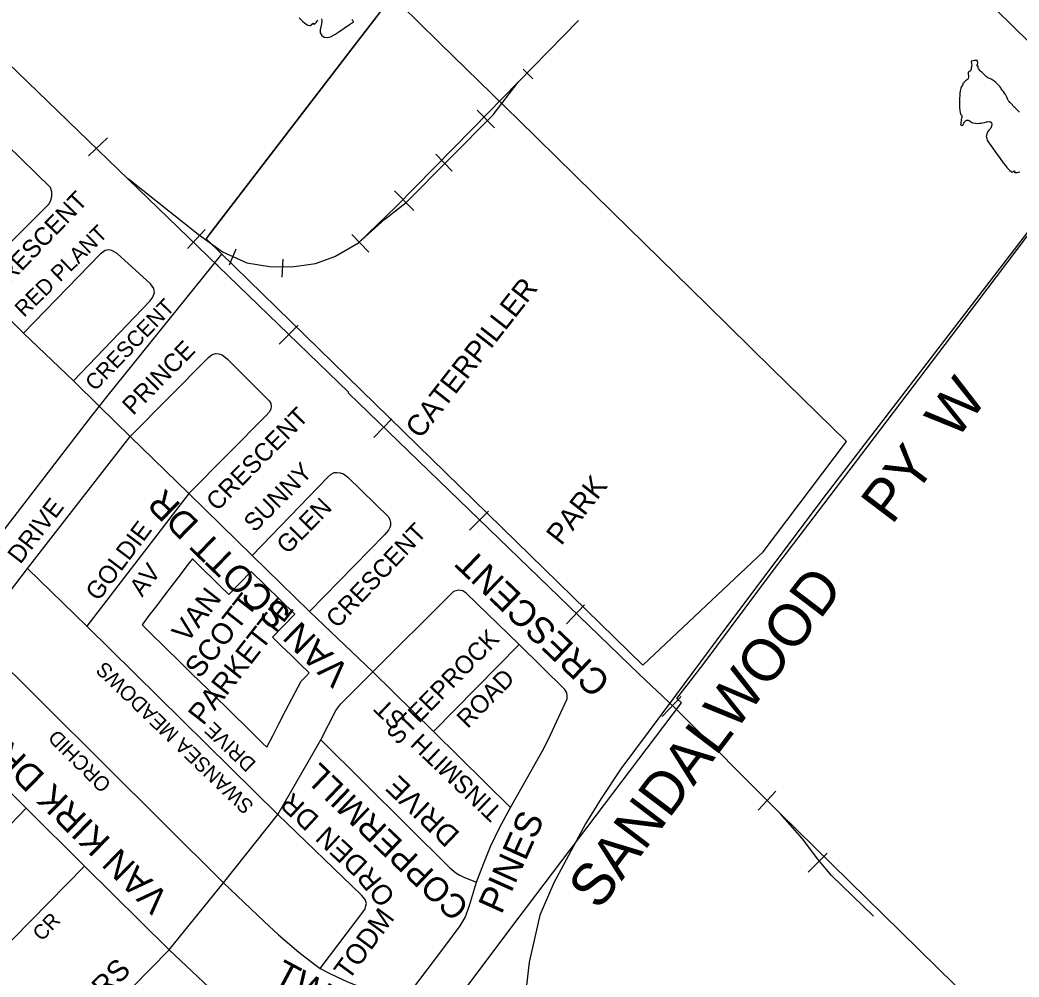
# Model space of a CAD drawing. Extents: x 586326 to 623965, y 4819854 to 4857850.
# Drawn here: x 595381 to 596330, y 4840414 to 4841324 of the extents above; entities that cross this region are included whole.
import ezdxf

# ---------------------------------------------------------------- set-up
doc = ezdxf.new("R2010")
doc.units = 0
for name, color, linetype in [('Lots_Concessions', 7, 'Continuous'), ('Major Rds and Hwys', 7, 'Continuous'), ('Major Rds Lbls', 7, 'Continuous'), ('Minor Rd Lbls', 7, 'Continuous'), ('Minor Rds', 7, 'Continuous'), ('Park Lbls', 7, 'Continuous'), ('Park Outlines', 7, 'Continuous'), ('Proposed Secondary Rds', 7, 'Continuous'), ('Railways_lbls', 7, 'Continuous'), ('Secondary Rds Lbls', 7, 'Continuous'), ('SWM Ponds', 7, 'Continuous')]:
    doc.layers.add(name, color=color, linetype=linetype)

msp = doc.modelspace()

# ---------------------------------------------------------------- linework, layer by layer
at = {"layer": 'Lots_Concessions'}
for p, q in [((595695.6, 4841295.43), (595973.92, 4841658.3)), ((595563.93, 4841123.77), (595695.6, 4841295.43)), ((595558.03, 4841116.07), (595563.93, 4841123.77)), ((596290.21, 4841055.32), (596347.25, 4841130.51)), ((595558.03, 4841116.07), (595573.12, 4841101.37)), ((595463.96, 4840965.9), (595573.12, 4841101.37)), ((595569.36, 4841090.58), (595565.74, 4841094.03)), ((596144.89, 4840863.77), (596290.21, 4841055.32)), ((595456.71, 4840956.9), (595463.96, 4840965.9)), ((595449.65, 4840947.73), (595456.71, 4840956.9)), ((595355.33, 4840825.3), (595449.65, 4840947.73)), ((596096.28, 4840799.71), (596144.89, 4840863.77)), ((596030.45, 4840711.36), (596096.28, 4840799.71)), ((596005.44, 4840679.23), (596030.45, 4840711.36)), ((596009.61, 4840675.16), (596005.44, 4840679.23)), ((595854.63, 4840469.88), (596009.61, 4840675.16)), ((595797.17, 4840393.76), (595854.63, 4840469.88))]:
    msp.add_line(p, q, dxfattribs=at)
at = {"layer": 'Major Rds and Hwys'}
for points in [[(596418.33, 4841226.44), (596136.79, 4841502.49), (595941.67, 4841689.26)], [(596418.33, 4841226.44), (596147.04, 4840873.49), (596051.58, 4840746.05), (596004.1, 4840682.13)], [(596004.1, 4840682.13), (595952.16, 4840612.14), (595933.34, 4840584), (595918.58, 4840560.05), (595888.6, 4840503.81), (595875.31, 4840473.13), (595864.9, 4840428.44), (595859.79, 4840381.34), (595858.21, 4840343.74), (595856.64, 4840306.14)]]:
    msp.add_lwpolyline(points, dxfattribs=at)
at = {"layer": 'Minor Rds'}
for points in [[(595334.97, 4841075.09), (595408.95, 4841149.3), (595410.72, 4841152.91), (595411.7, 4841156.29), (595411.57, 4841160.74), (595410.34, 4841164.74), (595368.77, 4841205.5)], [(595432.04, 4840981.06), (595504.81, 4841056.92), (595507.57, 4841060.72), (595509.21, 4841065.18), (595508.41, 4841068.89), (595505.23, 4841073.22), (595473.78, 4841102.05), (595468.54, 4841105.1), (595465.51, 4841105.69), (595462.07, 4841104.9), (595457.55, 4841101.47), (595384.65, 4841026.37)], [(595334.97, 4841075.09), (595384.65, 4841026.37)], [(595384.65, 4841026.37), (595432.04, 4840981.06)], [(595486.08, 4840928.33), (595560.28, 4841003.15), (595563.95, 4841006.01), (595566.94, 4841006.95), (595570.19, 4841006.66), (595573.53, 4841005.69), (595578.51, 4841001.59), (595617.9, 4840962.21), (595619.63, 4840959.52), (595620.06, 4840956.85), (595619.53, 4840954.25), (595617.97, 4840951.3), (595615.37, 4840948.4), (595541.8, 4840874.04)], [(595486.08, 4840928.33), (595456.91, 4840956.67), (595432.04, 4840981.06)], [(595388.57, 4840802.86), (595486.08, 4840928.33)], [(595541.8, 4840874.04), (595486.08, 4840928.33)], [(595602, 4840815.11), (595673.86, 4840889.42), (595676.78, 4840892.45), (595679.79, 4840894.04), (595682.39, 4840894.06), (595685.49, 4840893.67), (595688.6, 4840892.6), (595692.79, 4840889.6), (595731.28, 4840851.7), (595732.75, 4840848.96), (595733.41, 4840846.49), (595733.31, 4840843.69), (595732.72, 4840841.63), (595731.51, 4840839.26), (595727.6, 4840834.81), (595656.35, 4840761.94)], [(595541.8, 4840874.04), (595444.91, 4840747.9)], [(595602, 4840815.11), (595541.8, 4840874.04)], [(595656.35, 4840761.94), (595602, 4840815.11)], [(595574.76, 4840504.01), (595346.22, 4840730.76), (595343.97, 4840733.89), (595343.17, 4840736.17), (595343, 4840738.54), (595343.06, 4840741.01), (595343.91, 4840743.67), (595345.1, 4840746.12), (595388.57, 4840802.86)], [(595388.57, 4840802.86), (595444.91, 4840747.9)], [(595855.64, 4840730.57), (595805.22, 4840779.29), (595802.08, 4840781.44), (595797.71, 4840782.07), (595793.2, 4840780.86), (595789.64, 4840777.43), (595716.39, 4840704.51)], [(595716.39, 4840704.51), (595656.35, 4840761.94)], [(595444.91, 4840747.9), (595626.27, 4840568.74)], [(595774.06, 4840647.72), (595855.64, 4840730.57)], [(595847.23, 4840575.55), (595877.57, 4840629.36), (595883.45, 4840640.57), (595901.07, 4840678.75), (595901.1, 4840681.81), (595900.65, 4840684.52), (595899.03, 4840687.84), (595855.64, 4840730.57)], [(595667.05, 4840639.82), (595681.36, 4840667.77), (595686, 4840674.08), (595716.39, 4840704.51)], [(595716.39, 4840704.51), (595774.06, 4840647.72)], [(595774.06, 4840647.72), (595847.23, 4840575.55)], [(595626.27, 4840568.74), (595667.05, 4840639.82)], [(595667.05, 4840639.82), (595789.61, 4840518.22), (595795.21, 4840513.33), (595799, 4840511.19), (595803.44, 4840508.86), (595815.04, 4840504.52)], [(595295.48, 4840479.45), (595387.09, 4840574.86)], [(595815.04, 4840504.52), (595822.03, 4840522.66), (595828.33, 4840538.48), (595836.83, 4840556.06), (595847.23, 4840575.55)], [(595574.76, 4840504.01), (595626.27, 4840568.74)], [(595666.59, 4840422.5), (595709.06, 4840478.56), (595710.4, 4840484.33), (595709.26, 4840488.15), (595705.8, 4840492.16), (595626.27, 4840568.74)], [(595295.48, 4840479.45), (595339.4, 4840435.61), (595343.55, 4840431.61), (595346.62, 4840430.01), (595349.18, 4840429.96), (595351.6, 4840430.29), (595354.7, 4840431.4), (595357.23, 4840432.89), (595442.7, 4840519.79)], [(595523.18, 4840440.39), (595574.76, 4840504.01)], [(595574.76, 4840504.01), (595613.14, 4840467.05), (595626.75, 4840454.43), (595646.27, 4840437.99), (595658.79, 4840428.22), (595666.59, 4840422.5)], [(595666.59, 4840422.5), (595675.78, 4840417.82), (595692.59, 4840409.84), (595705.28, 4840404.77), (595739.81, 4840394.83), (595744.48, 4840395.29), (595749.18, 4840397.36), (595752.38, 4840400.41), (595785.04, 4840443.26), (595799.54, 4840463.06), (595804.13, 4840470.85), (595808.42, 4840482.3), (595815.04, 4840504.52)], [(595383.41, 4840297.88), (595523.18, 4840440.39)]]:
    msp.add_lwpolyline(points, dxfattribs=at)
at = {"layer": 'Park Outlines'}
for points in [[(595734.92, 4841346.69), (595728.37, 4841338.15), (595719.93, 4841327.16), (595696.57, 4841296.7), (595695.59, 4841295.43), (595563.92, 4841123.77), (595558.02, 4841116.08), (595973.13, 4840710.77), (596087.27, 4840818.62), (596166.35, 4840923.5), (596095.91, 4840992.6), (596034.06, 4841053.27), (595944.09, 4841141.52), (595854.76, 4841229.14), (595843.86, 4841239.84), (595829.58, 4841253.84), (595780.91, 4841301.58), (595758.44, 4841323.62)], [(595557.55, 4840799.67), (595553.5, 4840803.64), (595545.04, 4840811.9), (595540.83, 4840806.39), (595533.43, 4840796.7), (595526.03, 4840787), (595518.63, 4840777.31), (595511.23, 4840767.61), (595503.83, 4840757.91), (595497.22, 4840749.25), (595506.95, 4840739.69), (595509.74, 4840736.95), (595514.48, 4840732.3), (595522.01, 4840724.9), (595529.54, 4840717.5), (595537.07, 4840710.11), (595544.59, 4840702.71), (595552.12, 4840695.31), (595559.65, 4840687.91), (595568.35, 4840679.37), (595577.04, 4840670.82), (595585.74, 4840662.28), (595594.44, 4840653.73), (595603.14, 4840645.19), (595611.83, 4840636.64), (595615.71, 4840632.83), (595621.69, 4840644.33), (595627.67, 4840655.84), (595633.65, 4840667.34), (595639.63, 4840678.84), (595645.61, 4840690.34), (595648.32, 4840695.55), (595653.06, 4840700.4), (595656.04, 4840703.45), (595647.31, 4840711.97), (595638.59, 4840720.5), (595629.87, 4840729.02), (595621.14, 4840737.54), (595642.45, 4840759.35), (595600.96, 4840799.89), (595579.65, 4840778.08), (595570.93, 4840786.6), (595562.21, 4840795.13)]]:
    msp.add_lwpolyline(points, close=True, dxfattribs=at)
at = {"layer": 'Proposed Secondary Rds'}
for points in [[(595387.09, 4840574.86), (595337.64, 4840624.06)], [(595442.7, 4840519.79), (595387.09, 4840574.86)], [(595523.18, 4840440.39), (595442.7, 4840519.79)], [(595616.48, 4840357.32), (595583.02, 4840383.7), (595523.18, 4840440.39)]]:
    msp.add_lwpolyline(points, dxfattribs=at)
at = {"layer": 'Railways_lbls'}
for p, q in [((595811.04, 4841220.48), (595911.98, 4841323.5)), ((595859.46, 4841277.3), (595868.45, 4841268.01)), ((595830.7, 4841233.78), (595854.51, 4841264.93)), ((595815.59, 4841238.44), (595832.03, 4841221.46)), ((595748.07, 4841150.57), (595830.7, 4841233.78)), ((595738.53, 4841146.85), (595811.04, 4841220.48)), ((595464.48, 4841212.1), (595446.48, 4841195.1)), ((595776.23, 4841196.57), (595792.01, 4841180.25)), ((595483.99, 4841173.27), (595550.6, 4841120.65)), ((595737.23, 4841161.71), (595755.3, 4841143.03)), ((595727.96, 4841134.89), (595748.07, 4841150.57)), ((595702.87, 4841112.39), (595738.53, 4841146.85)), ((595702.87, 4841112.39), (595727.96, 4841134.89)), ((595557.38, 4841125.02), (595540.38, 4841107.02)), ((595550.6, 4841120.65), (595573.82, 4841103.66)), ((595696.55, 4841120.08), (595712.59, 4841103.5)), ((595573.82, 4841103.66), (595596.89, 4841093.16)), ((595586.32, 4841106.33), (595580.15, 4841090.95)), ((595680.35, 4841099.16), (595702.87, 4841112.39)), ((595630.85, 4841096.78), (595630.2, 4841079.65)), ((595662.14, 4841092.62), (595680.35, 4841099.16)), ((595596.89, 4841093.16), (595618.46, 4841089.63)), ((595618.46, 4841089.63), (595639.51, 4841089.36)), ((595639.51, 4841089.36), (595662.14, 4841092.62)), ((595645.48, 4841034.1), (595627.48, 4841016.1)), ((595734.48, 4840945.1), (595717.48, 4840927.1)), ((595826.48, 4840857.1), (595808.48, 4840839.1)), ((595917.48, 4840768.1), (595900.48, 4840750.1)), ((596009.48, 4840681.1), (595991.48, 4840662.1)), ((596099.48, 4840591.1), (596082.48, 4840573.1)), ((596124.66, 4840545.67), (596103.52, 4840569.79)), ((596139.25, 4840526.48), (596124.66, 4840545.67)), ((596148.08, 4840532.02), (596130.08, 4840514.02)), ((596147.28, 4840516.8), (596139.25, 4840526.48)), ((596152.37, 4840511.03), (596147.28, 4840516.8)), ((596192.25, 4840472.27), (596152.37, 4840511.03))]:
    msp.add_line(p, q, dxfattribs=at)
msp.add_lwpolyline([(596407.44, 4840270.33), (596407.44, 4840271.33), (596218.15, 4840457.44), (596103.52, 4840569.79), (596003.44, 4840670.33), (595969.44, 4840702.33), (595693.44, 4840969.33), (595693.44, 4840970.33), (595341.03, 4841310.9), (595337.29, 4841314.27), (595115.39, 4841532.57), (595087.41, 4841560.39), (594920.83, 4841724.72), (594904.79, 4841740.83), (594761.23, 4841880.8), (594503.86, 4842130.49), (594208.29, 4842425.47)], dxfattribs=at)
at = {"layer": 'SWM Ponds'}
for points in [[(595646.5, 4841326.29), (595650.03, 4841322.77), (595653.02, 4841320.05), (595654.71, 4841319.27), (595656.33, 4841318.99), (595657.62, 4841318.98), (595657.77, 4841319.47), (595659.74, 4841321.1), (595660.83, 4841319.76), (595661.35, 4841320.42), (595662.13, 4841321.04), (595663.09, 4841321.97), (595663.74, 4841322.99), (595664.39, 4841324.32)], [(595667.83, 4841325.3), (595668.01, 4841323.17), (595667.83, 4841320.41), (595667.06, 4841317.65), (595666.37, 4841314.82), (595666.46, 4841311.99), (595668, 4841309.26), (595670.16, 4841307.73), (595673.2, 4841307.5), (595676.3, 4841308.13), (595680.49, 4841310.37), (595684.3, 4841312.9), (595689.31, 4841316.17), (595694.2, 4841319.69), (595698.08, 4841322.32), (595697.71, 4841323.22), (595696.67, 4841324.42)], [(596330.9, 4841236.38), (596329.12, 4841237.96), (596327.7, 4841239.51), (596327.13, 4841240.19), (596326.28, 4841240.81), (596325.57, 4841241.5), (596324.91, 4841242.31), (596324.04, 4841243.33), (596323.22, 4841244.3), (596322.91, 4841244.83), (596322.39, 4841245.33), (596321.72, 4841245.75), (596320.88, 4841246.7), (596320.38, 4841247.33), (596320.12, 4841247.92), (596319.57, 4841249.3), (596318.91, 4841250.78), (596318.19, 4841252), (596317.41, 4841253.33), (596316.61, 4841254.58), (596315.61, 4841255.98), (596314.5, 4841257.32), (596313.44, 4841258.78), (596313.04, 4841259.61), (596312.17, 4841260.82), (596311.15, 4841261.9), (596310.45, 4841262.54), (596309.25, 4841263.58), (596308.27, 4841264.58), (596306.86, 4841265.78), (596305.38, 4841266.94), (596303.95, 4841267.87), (596302.36, 4841268.53), (596301.48, 4841268.93), (596300.59, 4841268.96), (596299.09, 4841270.22), (596297.16, 4841272.4), (596295.33, 4841274.03), (596294.39, 4841274.91), (596293.38, 4841275.88), (596292.75, 4841276.67), (596291.98, 4841277.89), (596291.62, 4841278.6), (596291.48, 4841279.09), (596291.45, 4841280.21), (596290.76, 4841280.11), (596290.71, 4841281.7), (596290.99, 4841281.82), (596291.11, 4841283.2), (596290.95, 4841284.53), (596290.56, 4841285.74), (596290.08, 4841285.73), (596289.28, 4841285.64), (596287.99, 4841285.45), (596286.77, 4841285.3), (596284.92, 4841285.07), (596285.22, 4841282.4), (596285.42, 4841281), (596285.19, 4841279.6), (596285.06, 4841278.51), (596284.83, 4841277.3), (596284.52, 4841276.3), (596284.16, 4841275.72), (596283.65, 4841275.31), (596282.83, 4841274.75), (596281.92, 4841274.13), (596282.07, 4841273.29), (596282.14, 4841272.52), (596282.23, 4841271.11), (596282.3, 4841269.72), (596282.19, 4841268.6), (596281.87, 4841267.95), (596281.25, 4841267.52), (596280.47, 4841266.89), (596279.6, 4841266.14), (596279, 4841265.55), (596278.29, 4841264.96), (596277.84, 4841264.5), (596277.34, 4841263.93), (596277.09, 4841263.17), (596276.53, 4841262.22), (596276, 4841261.29), (596275.53, 4841260.32), (596275.19, 4841259.21), (596274.69, 4841258.02), (596274.53, 4841256.66), (596274.19, 4841254.44), (596274.11, 4841252.2), (596273.79, 4841249.83), (596273.83, 4841247.93), (596273.8, 4841245.56), (596273.7, 4841243.35), (596273.84, 4841240.84), (596274.13, 4841238.03), (596274.52, 4841236.2), (596274.93, 4841234.58), (596275.32, 4841234.09), (596275.68, 4841233.71), (596275.99, 4841233.18), (596276.12, 4841232.56), (596276.17, 4841232.13), (596276.07, 4841231.64), (596275.98, 4841231.09), (596275.63, 4841230.89), (596275.49, 4841229.61), (596275.58, 4841228.68), (596275.34, 4841227.95), (596275.15, 4841227.39), (596275.02, 4841226.25), (596274.94, 4841225.59), (596274.81, 4841224.45), (596275.87, 4841224.15), (596277.05, 4841223.89), (596277.41, 4841224.66), (596277.75, 4841225.45), (596278.06, 4841226.16), (596278.46, 4841226.86), (596278.9, 4841227.66), (596279.64, 4841228.18), (596280.53, 4841228.78), (596281.04, 4841229), (596281.48, 4841228.89), (596281.92, 4841228.84), (596282.51, 4841228.62), (596282.94, 4841228.67), (596283.39, 4841228.21), (596283.98, 4841227.8), (596285.48, 4841226.77), (596286.87, 4841226.39), (596289.06, 4841225.87), (596290.75, 4841225.75), (596292.47, 4841225.87), (596294.47, 4841226.14), (596295.83, 4841226.43), (596297.49, 4841226.64), (596298.61, 4841226.97), (596299.74, 4841227.32), (596300.9, 4841227.52), (596301.98, 4841227.3), (596303.08, 4841227.49), (596303.46, 4841226.81), (596304.08, 4841226.08), (596304.59, 4841225.45), (596304.66, 4841224.68), (596304.21, 4841223.31), (596303.85, 4841222.35), (596303.45, 4841221.41), (596302.81, 4841220.53), (596302.01, 4841219.63), (596301.05, 4841218.46), (596300.2, 4841217.26), (596300.08, 4841216.3), (596299.48, 4841215.05), (596299.27, 4841213.44), (596299.66, 4841212.04), (596299.89, 4841211.04), (596300.07, 4841209.99), (596300.79, 4841209.01), (596302, 4841207.01), (596303.55, 4841204.65), (596305.7, 4841201.58), (596308.99, 4841197.29), (596312.58, 4841192.28), (596315.47, 4841188.26), (596317.45, 4841185.71), (596318.87, 4841183.74), (596320.26, 4841182.22), (596321.58, 4841181.09), (596322.87, 4841180.04), (596323.84, 4841179.52), (596324.47, 4841179.89), (596325.08, 4841180.37), (596325.93, 4841180.66), (596326.38, 4841180.26), (596326.09, 4841179.76), (596325.83, 4841179.54), (596326.27, 4841179.25), (596326.84, 4841179.13), (596327.77, 4841179.03), (596328.89, 4841179.06), (596329.85, 4841179.37), (596331.01, 4841179.75)]]:
    msp.add_lwpolyline(points, dxfattribs=at)

# ---------------------------------------------------------------- texts
at = {"layer": 'Major Rds Lbls'}
msp.add_text('SANDALWOOD     PY  W', height=39.96, rotation=52.80251, dxfattribs=at).set_placement((595931.29, 4840476.79))
at = {"layer": 'Minor Rd Lbls'}
for s, height, rotation, p in [('CRESCENT', 17, 46.18208, (595360.04, 4841060.93)), ('RED PLANT', 15, 44.45501, (595385.15, 4841040.87)), ('CRESCENT', 15, 46.06864, (595452.6, 4840970.63)), ('PRINCE', 17, 45.54588, (595488.79, 4840947.72)), ('CRESCENT', 17, 45.39022, (595568.6, 4840856.46)), ('SUNNY', 17, 45.19609, (595604.19, 4840836.43)), ('VAN SCOTT DR', 25.002, 135.68496, (595696.1, 4840705.98)), ('DRIVE', 17, 52.45939, (595381.6, 4840806.11)), ('GLEN', 17, 45.67426, (595635.5, 4840815.43)), ('GOLDIE', 17, 53.05322, (595455.84, 4840770.81)), ('CRESCENT', 17, 46.60549, (595682.72, 4840745.04)), ('AV', 17, 52.45939, (595497.32, 4840774.94)), ('CRESCENT', 25.002, 136.3413, (595943.76, 4840696.42)), ('STEEPROCK', 17, 45.74926, (595740.02, 4840634.11)), ('SWANSEA MEADOWS', 14, 136.10001, (595604.36, 4840578.07)), ('ROAD', 17, 45.74926, (595806.61, 4840650.02)), ('TINSMITH   ST', 17, 136.3413, (595840.45, 4840572.95)), ('DRIVE', 14, 136.10001, (595606.46, 4840618.19)), ('ORCHID     ', 14, 134.92167, (595468.83, 4840598.27)), ('COPPERMILL', 23, 136.3413, (595809.26, 4840482.57)), ('DRIVE', 20, 136.3413, (595800.22, 4840550.88)), ('DR', 19, 137.19115, (595666.62, 4840565.86)), ('PINES', 25.002, 65.78392, (595838.62, 4840473.11)), ('DEN', 19, 137.19115, (595712.95, 4840522.54)), ('OR', 19, 129.56889, (595738.79, 4840491.15)), ('TODM', 19, 53.62757, (595693.54, 4840410.38)), ('CR', 14, 46.46381, (595402.08, 4840447.7)), ('POTTERS ', 20, 45.10409, (595398.54, 4840330.24)), ('TWIN', 25.002, 331.89973, (595620.37, 4840409.47))]:
    msp.add_text(s, height=height, rotation=rotation, dxfattribs=at).set_placement(p)
at = {"layer": 'Park Lbls'}
for s, p in [('CATERPILLER', (595761.65, 4840925.06)), ('PARK', (595895.46, 4840823.72)), ('VAN ', (595539.86, 4840730.97)), ('SCOTT ', (595552.11, 4840697.32)), ('PARKETTE', (595555.29, 4840652.74))]:
    msp.add_text(s, height=19.992, rotation=52.00002, dxfattribs=at).set_placement(p)
at = {"layer": 'Secondary Rds Lbls'}
msp.add_text('VAN KIRK DR', height=25.002, rotation=135.52121, dxfattribs=at).set_placement((595524.32, 4840490.28))

doc.saveas('drawing.dxf')
